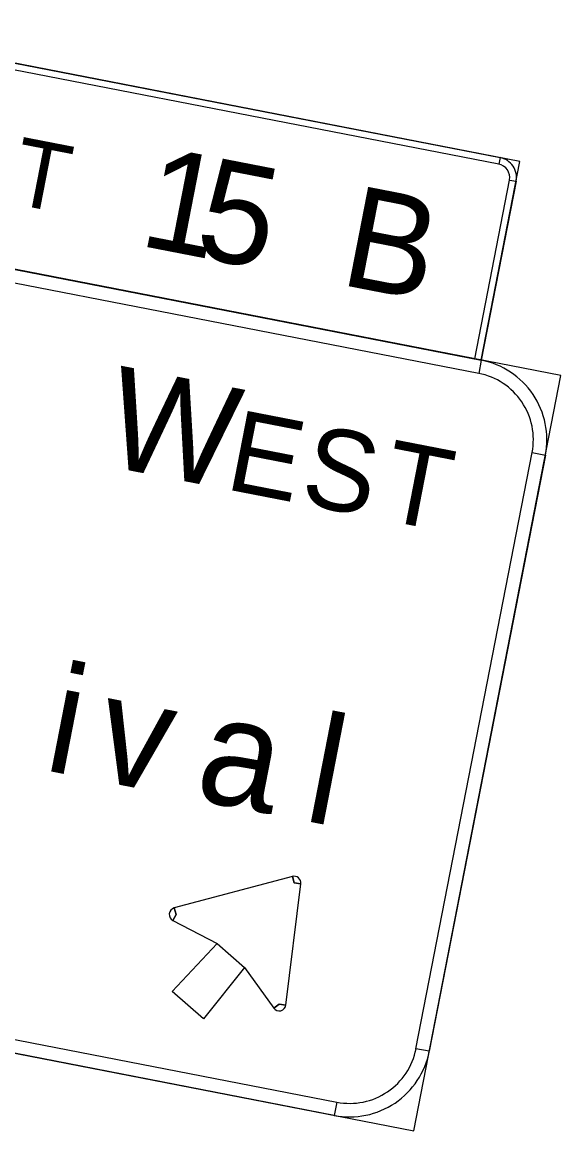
# Model space of a CAD drawing. Extents: x 2001876 to 2025694, y 804561 to 868938.
# Drawn here: x 2024511.5 to 2024612.5, y 807293.3 to 807501.4 of the extents above; entities that cross this region are included whole.
import ezdxf

# ---------------------------------------------------------------- set-up
doc = ezdxf.new("R2010")
doc.units = 0
doc.layers.add('TR SN EXTRUDED PANEL SIGNS- MOUNTED OVERHEAD', color=7, linetype='Continuous')

msp = doc.modelspace()

# ---------------------------------------------------------------- linework, layer by layer
at = {"layer": 'TR SN EXTRUDED PANEL SIGNS- MOUNTED OVERHEAD'}
for p, q in [((2024601.11, 807475.95), (2024600.87, 807474.7)), ((2024602.87, 807471.73), (2024604.11, 807471.49)), ((2024597.58, 807437.92), (2024597.1, 807435.43)), ((2024607.11, 807420.58), (2024609.6, 807420.1)), ((2024562.14, 807341.02), (2024562.46, 807339.8)), ((2024562.46, 807339.8), (2024563.72, 807339.64)), ((2024539.73, 807332.75), (2024540.32, 807333.88)), ((2024540.32, 807333.88), (2024539.99, 807335.1)), ((2024559.67, 807317.05), (2024558.64, 807316.31)), ((2024560.93, 807316.89), (2024559.67, 807317.05)), ((2024587.82, 807308.2), (2024585.33, 807308.68)), ((2024570.48, 807298.67), (2024570, 807296.18))]:
    msp.add_line(p, q, dxfattribs=at)
for points in [[(2024463.3, 807464.05), (2024597.58, 807437.92), (2024604.84, 807475.22), (2024470.56, 807501.35), (2024463.3, 807464.05)], [(2024600.87, 807474.7), (2024474.05, 807499.38), (2024474.29, 807500.63), (2024601.11, 807475.95), (2024600.87, 807474.7)], [(2024596.34, 807438.16), (2024602.87, 807471.73), (2024604.11, 807471.49), (2024597.58, 807437.92), (2024596.34, 807438.16)], [(2024405.87, 807328.12), (2024584.92, 807293.28), (2024612.5, 807435.02), (2024433.46, 807469.86), (2024405.87, 807328.12)], [(2024597.1, 807435.43), (2024447.9, 807464.47), (2024448.38, 807466.96), (2024597.58, 807437.92), (2024597.1, 807435.43)], [(2024585.33, 807308.68), (2024607.11, 807420.58), (2024609.6, 807420.1), (2024587.82, 807308.2), (2024585.33, 807308.68)], [(2024562.46, 807339.8), (2024562.14, 807341.02), (2024539.99, 807335.1), (2024540.32, 807333.88), (2024539.73, 807332.75), (2024548.05, 807328.41), (2024553.19, 807323.94), (2024558.64, 807316.31), (2024559.67, 807317.05), (2024560.93, 807316.89), (2024563.72, 807339.64), (2024562.46, 807339.8)], [(2024421.28, 807327.7), (2024570.48, 807298.67), (2024570, 807296.18), (2024420.79, 807325.22), (2024421.28, 807327.7)], [(2024545.47, 807314.29), (2024539.56, 807319.43), (2024548.05, 807328.41), (2024553.19, 807323.94), (2024545.47, 807314.29)]]:
    msp.add_lwpolyline(points, close=True, dxfattribs=at)
for centre, radius, start, end in [((2024600.38, 807472.22), 2.53, 348.9873, 78.9875), ((2024600.38, 807472.22), 3.8, 348.9873, 78.9875), ((2024594.68, 807423), 15.2, 348.9873, 78.9875), ((2024594.68, 807423), 12.67, 348.9873, 78.9875), ((2024562.46, 807339.8), 1.27, 353.0066, 104.9677), ((2024540.32, 807333.88), 1.27, 104.9677, 242.4335), ((2024559.67, 807317.05), 1.27, 215.5411, 353.0069), ((2024572.9, 807311.1), 15.2, 258.9874, 348.9876), ((2024572.9, 807311.1), 12.67, 258.9874, 348.9876)]:
    msp.add_arc(centre, radius, start, end, dxfattribs=at)

# ---------------------------------------------------------------- texts
for s, height, p in [('T', 12.67, (2024508.97, 807467.42)), ('1', 19, (2024533.04, 807459.51)), ('5', 19, (2024543.38, 807457.5)), ('B', 19, (2024570.68, 807452.19)), ('W', 19, (2024526.25, 807418.25)), ('E', 15.2, (2024549.23, 807413.78)), ('S', 15.2, (2024563.27, 807411.05)), ('T', 15.2, (2024578.23, 807408.14)), ('i', 20.27, (2024515.12, 807361.06)), ('v', 20.27, (2024524.47, 807359.24)), ('a', 20.27, (2024543.4, 807355.55)), ('l', 20.27, (2024563.83, 807351.58))]:
    msp.add_text(s, height=height, rotation=348.9873, dxfattribs=at).set_placement(p)

doc.saveas('drawing.dxf')
